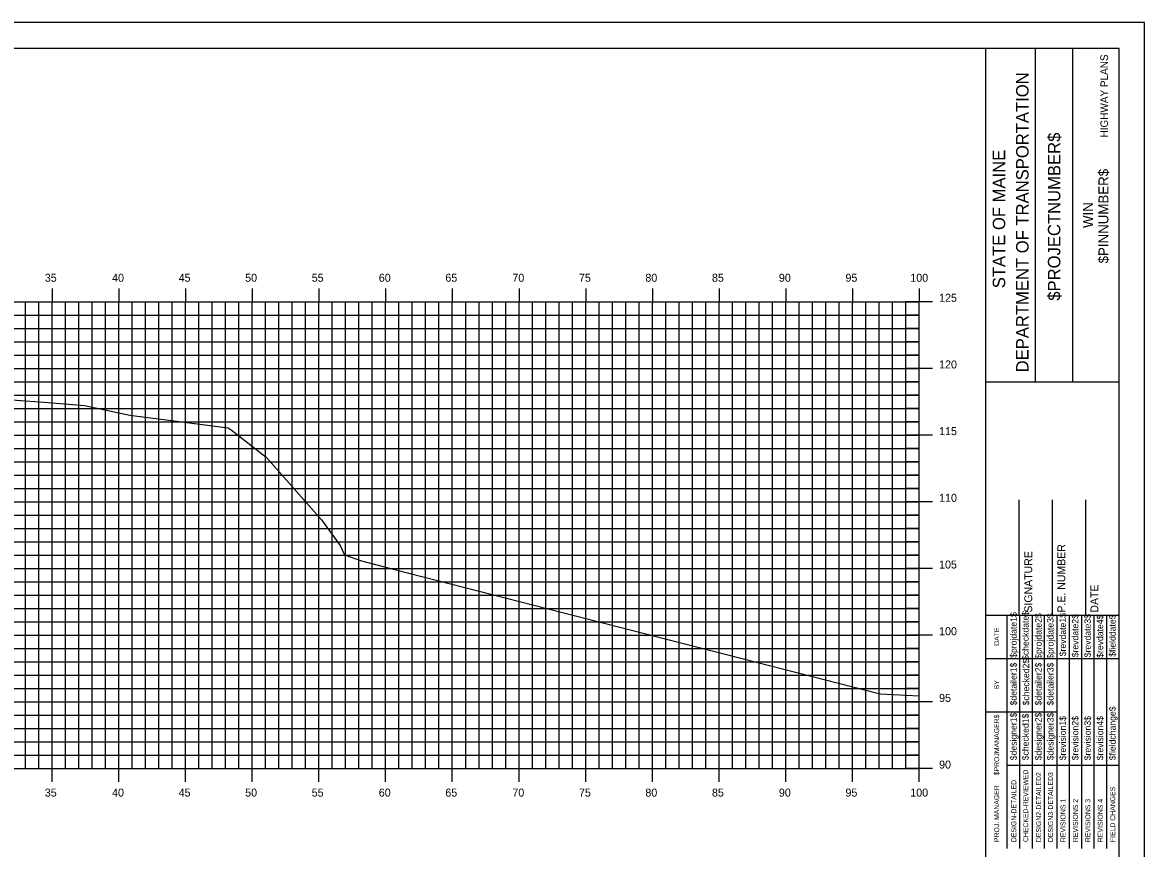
# Model space of a CAD drawing. Extents: x 850598 to 870284, y 366541 to 366651.
# Drawn here: x 850683.7 to 850767.8, y 366589.2 to 366651.2 of the extents above; entities that cross this region are included whole.
import ezdxf

# ---------------------------------------------------------------- set-up
doc = ezdxf.new("R2010")
doc.units = 0
for name, color, linetype in [('BORDER', 7, 'Continuous'), ('H_V ANNOTATION', 7, 'Continuous'), ('HIGHWAY_TITLE', 7, 'Continuous'), ('MAJOR', 7, 'Continuous'), ('MINOR', 7, 'Continuous'), ('PLOT BOUNDARY', 7, 'Continuous'), ('S_Roadway_Centerline', 7, 'Continuous')]:
    doc.layers.add(name, color=color, linetype=linetype)

msp = doc.modelspace()

# ---------------------------------------------------------------- linework, layer by layer
at = {"layer": 'BORDER'}
for p, q in [((850765.897, 366649.225), (850605.897, 366649.225)), ((850755.897, 366544.225), (850755.897, 366649.225)), ((850759.626, 366624.222), (850759.626, 366649.222)), ((850762.421, 366624.222), (850762.421, 366649.222)), ((850765.897, 366544.225), (850765.897, 366649.225)), ((850755.898, 366624.219), (850765.897, 366624.219)), ((850758.397, 366606.728), (850758.397, 366615.376)), ((850760.897, 366606.728), (850760.897, 366615.376)), ((850763.397, 366606.728), (850763.397, 366615.376)), ((850755.897, 366606.728), (850765.897, 366606.728))]:
    msp.add_line(p, q, dxfattribs=at)
for points in [[(850757.512, 366603.478), (850757.512, 366606.728)], [(850758.445, 366589.231), (850758.445, 366606.728)], [(850759.376, 366606.728), (850759.376, 366589.231)], [(850760.308, 366589.231), (850760.308, 366606.728)], [(850761.24, 366589.231), (850761.24, 366606.728)], [(850762.171, 366589.231), (850762.171, 366606.728)], [(850763.103, 366589.231), (850763.103, 366606.728)], [(850764.035, 366589.231), (850764.035, 366606.728)], [(850764.966, 366589.231), (850764.966, 366606.728)], [(850757.513, 366589.231), (850757.513, 366606.022)], [(850755.897, 366603.478), (850765.897, 366603.478)], [(850755.897, 366599.478), (850757.513, 366599.478)], [(850757.512, 366599.478), (850761.239, 366599.478)], [(850757.512, 366595.478), (850765.897, 366595.478)]]:
    msp.add_lwpolyline(points, dxfattribs=at)
at = {"layer": 'MAJOR'}
for p, q in [((850685.897, 366631.227), (850685.897, 366630.225)), ((850685.897, 366631.227), (850685.897, 366630.225)), ((850690.897, 366631.227), (850690.897, 366630.225)), ((850690.897, 366631.227), (850690.897, 366630.225)), ((850695.897, 366631.227), (850695.897, 366630.225)), ((850695.897, 366631.227), (850695.897, 366630.225)), ((850700.897, 366631.227), (850700.897, 366630.225)), ((850700.897, 366631.227), (850700.897, 366630.225)), ((850705.897, 366631.227), (850705.897, 366630.225)), ((850705.897, 366631.227), (850705.897, 366630.225)), ((850710.897, 366631.227), (850710.897, 366630.225)), ((850710.897, 366631.227), (850710.897, 366630.225)), ((850715.897, 366631.227), (850715.897, 366630.225)), ((850715.897, 366631.227), (850715.897, 366630.225)), ((850720.897, 366631.227), (850720.897, 366630.225)), ((850720.897, 366631.227), (850720.897, 366630.225)), ((850725.897, 366631.227), (850725.897, 366630.225)), ((850725.897, 366631.227), (850725.897, 366630.225)), ((850730.897, 366631.227), (850730.897, 366630.225)), ((850730.897, 366631.227), (850730.897, 366630.225)), ((850735.897, 366631.227), (850735.897, 366630.225)), ((850735.897, 366631.227), (850735.897, 366630.225)), ((850740.897, 366631.227), (850740.897, 366630.225)), ((850740.897, 366631.227), (850740.897, 366630.225)), ((850745.897, 366631.227), (850745.897, 366630.225)), ((850745.897, 366631.227), (850745.897, 366630.225)), ((850750.897, 366631.227), (850750.897, 366630.225)), ((850750.897, 366631.227), (850750.897, 366630.225)), ((850610.897, 366630.225), (850750.897, 366630.225)), ((850610.897, 366630.225), (850750.897, 366630.225)), ((850610.897, 366630.225), (850750.897, 366630.225)), ((850610.897, 366630.225), (850750.897, 366630.225)), ((850685.897, 366595.225), (850685.897, 366630.225)), ((850685.897, 366595.225), (850685.897, 366630.225)), ((850690.897, 366595.225), (850690.897, 366630.225)), ((850690.897, 366595.225), (850690.897, 366630.225)), ((850695.897, 366595.225), (850695.897, 366630.225)), ((850695.897, 366595.225), (850695.897, 366630.225)), ((850700.897, 366595.225), (850700.897, 366630.225)), ((850700.897, 366595.225), (850700.897, 366630.225)), ((850705.897, 366595.225), (850705.897, 366630.225)), ((850705.897, 366595.225), (850705.897, 366630.225)), ((850710.897, 366595.225), (850710.897, 366630.225)), ((850710.897, 366595.225), (850710.897, 366630.225)), ((850715.897, 366595.225), (850715.897, 366630.225)), ((850715.897, 366595.225), (850715.897, 366630.225)), ((850720.897, 366595.225), (850720.897, 366630.225)), ((850720.897, 366595.225), (850720.897, 366630.225)), ((850725.897, 366595.225), (850725.897, 366630.225)), ((850725.897, 366595.225), (850725.897, 366630.225)), ((850730.897, 366595.225), (850730.897, 366630.225)), ((850730.897, 366595.225), (850730.897, 366630.225)), ((850735.897, 366595.225), (850735.897, 366630.225)), ((850735.897, 366595.225), (850735.897, 366630.225)), ((850740.897, 366595.225), (850740.897, 366630.225)), ((850740.897, 366595.225), (850740.897, 366630.225)), ((850745.897, 366595.225), (850745.897, 366630.225)), ((850745.897, 366595.225), (850745.897, 366630.225)), ((850751.899, 366630.225), (850749.895, 366630.225)), ((850751.899, 366630.225), (850749.895, 366630.225)), ((850750.897, 366595.225), (850750.897, 366630.225)), ((850750.897, 366595.225), (850750.897, 366630.225)), ((850750.897, 366595.225), (850750.897, 366630.225)), ((850750.897, 366595.225), (850750.897, 366630.225)), ((850610.897, 366625.225), (850750.897, 366625.225)), ((850610.897, 366625.225), (850750.897, 366625.225)), ((850751.899, 366625.225), (850749.895, 366625.225)), ((850751.899, 366625.225), (850749.895, 366625.225)), ((850610.897, 366620.225), (850750.897, 366620.225)), ((850610.897, 366620.225), (850750.897, 366620.225)), ((850751.899, 366620.225), (850749.895, 366620.225)), ((850751.899, 366620.225), (850749.895, 366620.225)), ((850610.897, 366615.225), (850750.897, 366615.225)), ((850610.897, 366615.225), (850750.897, 366615.225)), ((850751.899, 366615.225), (850749.895, 366615.225)), ((850751.899, 366615.225), (850749.895, 366615.225)), ((850610.897, 366610.225), (850750.897, 366610.225)), ((850610.897, 366610.225), (850750.897, 366610.225)), ((850751.899, 366610.225), (850749.895, 366610.225)), ((850751.899, 366610.225), (850749.895, 366610.225)), ((850610.897, 366605.225), (850750.897, 366605.225)), ((850610.897, 366605.225), (850750.897, 366605.225)), ((850751.899, 366605.225), (850749.895, 366605.225)), ((850751.899, 366605.225), (850749.895, 366605.225)), ((850610.897, 366600.225), (850750.897, 366600.225)), ((850610.897, 366600.225), (850750.897, 366600.225)), ((850751.899, 366600.225), (850749.895, 366600.225)), ((850751.899, 366600.225), (850749.895, 366600.225)), ((850610.897, 366595.225), (850750.897, 366595.225)), ((850610.897, 366595.225), (850750.897, 366595.225)), ((850610.897, 366595.225), (850750.897, 366595.225)), ((850610.897, 366595.225), (850750.897, 366595.225)), ((850685.897, 366594.223), (850685.897, 366595.225)), ((850685.897, 366594.223), (850685.897, 366595.225)), ((850690.897, 366594.223), (850690.897, 366595.225)), ((850690.897, 366594.223), (850690.897, 366595.225)), ((850695.897, 366594.223), (850695.897, 366595.225)), ((850695.897, 366594.223), (850695.897, 366595.225)), ((850700.897, 366594.223), (850700.897, 366595.225)), ((850700.897, 366594.223), (850700.897, 366595.225)), ((850705.897, 366594.223), (850705.897, 366595.225)), ((850705.897, 366594.223), (850705.897, 366595.225)), ((850710.897, 366594.223), (850710.897, 366595.225)), ((850710.897, 366594.223), (850710.897, 366595.225)), ((850715.897, 366594.223), (850715.897, 366595.225)), ((850715.897, 366594.223), (850715.897, 366595.225)), ((850720.897, 366594.223), (850720.897, 366595.225)), ((850720.897, 366594.223), (850720.897, 366595.225)), ((850725.897, 366594.223), (850725.897, 366595.225)), ((850725.897, 366594.223), (850725.897, 366595.225)), ((850730.897, 366594.223), (850730.897, 366595.225)), ((850730.897, 366594.223), (850730.897, 366595.225)), ((850735.897, 366594.223), (850735.897, 366595.225)), ((850735.897, 366594.223), (850735.897, 366595.225)), ((850740.897, 366594.223), (850740.897, 366595.225)), ((850740.897, 366594.223), (850740.897, 366595.225)), ((850745.897, 366594.223), (850745.897, 366595.225)), ((850745.897, 366594.223), (850745.897, 366595.225)), ((850751.899, 366595.225), (850749.895, 366595.225)), ((850751.899, 366595.225), (850749.895, 366595.225)), ((850750.897, 366594.223), (850750.897, 366595.225)), ((850750.897, 366594.223), (850750.897, 366595.225))]:
    msp.add_line(p, q, dxfattribs=at)
at = {"layer": 'MINOR'}
for p, q in [((850683.897, 366595.225), (850683.897, 366630.225)), ((850683.897, 366595.225), (850683.897, 366630.225)), ((850684.897, 366595.225), (850684.897, 366630.225)), ((850684.897, 366595.225), (850684.897, 366630.225)), ((850686.897, 366595.225), (850686.897, 366630.225)), ((850686.897, 366595.225), (850686.897, 366630.225)), ((850687.897, 366595.225), (850687.897, 366630.225)), ((850687.897, 366595.225), (850687.897, 366630.225)), ((850688.897, 366595.225), (850688.897, 366630.225)), ((850688.897, 366595.225), (850688.897, 366630.225)), ((850689.897, 366595.225), (850689.897, 366630.225)), ((850689.897, 366595.225), (850689.897, 366630.225)), ((850691.897, 366595.225), (850691.897, 366630.225)), ((850691.897, 366595.225), (850691.897, 366630.225)), ((850692.897, 366595.225), (850692.897, 366630.225)), ((850692.897, 366595.225), (850692.897, 366630.225)), ((850693.897, 366595.225), (850693.897, 366630.225)), ((850693.897, 366595.225), (850693.897, 366630.225)), ((850694.897, 366595.225), (850694.897, 366630.225)), ((850694.897, 366595.225), (850694.897, 366630.225)), ((850696.897, 366595.225), (850696.897, 366630.225)), ((850696.897, 366595.225), (850696.897, 366630.225)), ((850697.897, 366595.225), (850697.897, 366630.225)), ((850697.897, 366595.225), (850697.897, 366630.225)), ((850698.897, 366595.225), (850698.897, 366630.225)), ((850698.897, 366595.225), (850698.897, 366630.225)), ((850699.897, 366595.225), (850699.897, 366630.225)), ((850699.897, 366595.225), (850699.897, 366630.225)), ((850701.897, 366595.225), (850701.897, 366630.225)), ((850701.897, 366595.225), (850701.897, 366630.225)), ((850702.897, 366595.225), (850702.897, 366630.225)), ((850702.897, 366595.225), (850702.897, 366630.225)), ((850703.897, 366595.225), (850703.897, 366630.225)), ((850703.897, 366595.225), (850703.897, 366630.225)), ((850704.897, 366595.225), (850704.897, 366630.225)), ((850704.897, 366595.225), (850704.897, 366630.225)), ((850706.897, 366595.225), (850706.897, 366630.225)), ((850706.897, 366595.225), (850706.897, 366630.225)), ((850707.897, 366595.225), (850707.897, 366630.225)), ((850707.897, 366595.225), (850707.897, 366630.225)), ((850708.897, 366595.225), (850708.897, 366630.225)), ((850708.897, 366595.225), (850708.897, 366630.225)), ((850709.897, 366595.225), (850709.897, 366630.225)), ((850709.897, 366595.225), (850709.897, 366630.225)), ((850711.897, 366595.225), (850711.897, 366630.225)), ((850711.897, 366595.225), (850711.897, 366630.225)), ((850712.897, 366595.225), (850712.897, 366630.225)), ((850712.897, 366595.225), (850712.897, 366630.225)), ((850713.897, 366595.225), (850713.897, 366630.225)), ((850713.897, 366595.225), (850713.897, 366630.225)), ((850714.897, 366595.225), (850714.897, 366630.225)), ((850714.897, 366595.225), (850714.897, 366630.225)), ((850716.897, 366595.225), (850716.897, 366630.225)), ((850716.897, 366595.225), (850716.897, 366630.225)), ((850717.897, 366595.225), (850717.897, 366630.225)), ((850717.897, 366595.225), (850717.897, 366630.225)), ((850718.897, 366595.225), (850718.897, 366630.225)), ((850718.897, 366595.225), (850718.897, 366630.225)), ((850719.897, 366595.225), (850719.897, 366630.225)), ((850719.897, 366595.225), (850719.897, 366630.225)), ((850721.897, 366595.225), (850721.897, 366630.225)), ((850721.897, 366595.225), (850721.897, 366630.225)), ((850722.897, 366595.225), (850722.897, 366630.225)), ((850722.897, 366595.225), (850722.897, 366630.225)), ((850723.897, 366595.225), (850723.897, 366630.225)), ((850723.897, 366595.225), (850723.897, 366630.225)), ((850724.897, 366595.225), (850724.897, 366630.225)), ((850724.897, 366595.225), (850724.897, 366630.225)), ((850726.897, 366595.225), (850726.897, 366630.225)), ((850726.897, 366595.225), (850726.897, 366630.225)), ((850727.897, 366595.225), (850727.897, 366630.225)), ((850727.897, 366595.225), (850727.897, 366630.225)), ((850728.897, 366595.225), (850728.897, 366630.225)), ((850728.897, 366595.225), (850728.897, 366630.225)), ((850729.897, 366595.225), (850729.897, 366630.225)), ((850729.897, 366595.225), (850729.897, 366630.225)), ((850731.897, 366595.225), (850731.897, 366630.225)), ((850731.897, 366595.225), (850731.897, 366630.225)), ((850732.897, 366595.225), (850732.897, 366630.225)), ((850732.897, 366595.225), (850732.897, 366630.225)), ((850733.897, 366595.225), (850733.897, 366630.225)), ((850733.897, 366595.225), (850733.897, 366630.225)), ((850734.897, 366595.225), (850734.897, 366630.225)), ((850734.897, 366595.225), (850734.897, 366630.225)), ((850736.897, 366595.225), (850736.897, 366630.225)), ((850736.897, 366595.225), (850736.897, 366630.225)), ((850737.897, 366595.225), (850737.897, 366630.225)), ((850737.897, 366595.225), (850737.897, 366630.225)), ((850738.897, 366595.225), (850738.897, 366630.225)), ((850738.897, 366595.225), (850738.897, 366630.225)), ((850739.897, 366595.225), (850739.897, 366630.225)), ((850739.897, 366595.225), (850739.897, 366630.225)), ((850741.897, 366595.225), (850741.897, 366630.225)), ((850741.897, 366595.225), (850741.897, 366630.225)), ((850742.897, 366595.225), (850742.897, 366630.225)), ((850742.897, 366595.225), (850742.897, 366630.225)), ((850743.897, 366595.225), (850743.897, 366630.225)), ((850743.897, 366595.225), (850743.897, 366630.225)), ((850744.897, 366595.225), (850744.897, 366630.225)), ((850744.897, 366595.225), (850744.897, 366630.225)), ((850746.897, 366595.225), (850746.897, 366630.225)), ((850746.897, 366595.225), (850746.897, 366630.225)), ((850747.897, 366595.225), (850747.897, 366630.225)), ((850747.897, 366595.225), (850747.897, 366630.225)), ((850748.897, 366595.225), (850748.897, 366630.225)), ((850748.897, 366595.225), (850748.897, 366630.225)), ((850749.897, 366595.225), (850749.897, 366630.225)), ((850749.897, 366595.225), (850749.897, 366630.225)), ((850610.897, 366629.225), (850750.897, 366629.225)), ((850610.897, 366629.225), (850750.897, 366629.225)), ((850750.897, 366629.225), (850749.895, 366629.225)), ((850750.897, 366629.225), (850749.895, 366629.225)), ((850610.897, 366628.225), (850750.897, 366628.225)), ((850610.897, 366628.225), (850750.897, 366628.225)), ((850750.897, 366628.225), (850749.895, 366628.225)), ((850750.897, 366628.225), (850749.895, 366628.225)), ((850610.897, 366627.225), (850750.897, 366627.225)), ((850610.897, 366627.225), (850750.897, 366627.225)), ((850750.897, 366627.225), (850749.895, 366627.225)), ((850750.897, 366627.225), (850749.895, 366627.225)), ((850610.897, 366626.225), (850750.897, 366626.225)), ((850610.897, 366626.225), (850750.897, 366626.225)), ((850750.897, 366626.225), (850749.895, 366626.225)), ((850750.897, 366626.225), (850749.895, 366626.225)), ((850610.897, 366624.225), (850750.897, 366624.225)), ((850610.897, 366624.225), (850750.897, 366624.225)), ((850750.897, 366624.225), (850749.895, 366624.225)), ((850750.897, 366624.225), (850749.895, 366624.225)), ((850610.897, 366623.225), (850750.897, 366623.225)), ((850610.897, 366623.225), (850750.897, 366623.225)), ((850750.897, 366623.225), (850749.895, 366623.225)), ((850750.897, 366623.225), (850749.895, 366623.225)), ((850610.897, 366622.225), (850750.897, 366622.225)), ((850610.897, 366622.225), (850750.897, 366622.225)), ((850750.897, 366622.225), (850749.895, 366622.225)), ((850750.897, 366622.225), (850749.895, 366622.225)), ((850610.897, 366621.225), (850750.897, 366621.225)), ((850610.897, 366621.225), (850750.897, 366621.225)), ((850750.897, 366621.225), (850749.895, 366621.225)), ((850750.897, 366621.225), (850749.895, 366621.225)), ((850610.897, 366619.225), (850750.897, 366619.225)), ((850610.897, 366619.225), (850750.897, 366619.225)), ((850750.897, 366619.225), (850749.895, 366619.225)), ((850750.897, 366619.225), (850749.895, 366619.225)), ((850610.897, 366618.225), (850750.897, 366618.225)), ((850610.897, 366618.225), (850750.897, 366618.225)), ((850750.897, 366618.225), (850749.895, 366618.225)), ((850750.897, 366618.225), (850749.895, 366618.225)), ((850610.897, 366617.225), (850750.897, 366617.225)), ((850610.897, 366617.225), (850750.897, 366617.225)), ((850750.897, 366617.225), (850749.895, 366617.225)), ((850750.897, 366617.225), (850749.895, 366617.225)), ((850610.897, 366616.225), (850750.897, 366616.225)), ((850610.897, 366616.225), (850750.897, 366616.225)), ((850750.897, 366616.225), (850749.895, 366616.225)), ((850750.897, 366616.225), (850749.895, 366616.225)), ((850610.897, 366614.225), (850750.897, 366614.225)), ((850610.897, 366614.225), (850750.897, 366614.225)), ((850750.897, 366614.225), (850749.895, 366614.225)), ((850750.897, 366614.225), (850749.895, 366614.225)), ((850610.897, 366613.225), (850750.897, 366613.225)), ((850610.897, 366613.225), (850750.897, 366613.225)), ((850750.897, 366613.225), (850749.895, 366613.225)), ((850750.897, 366613.225), (850749.895, 366613.225)), ((850610.897, 366612.225), (850750.897, 366612.225)), ((850610.897, 366612.225), (850750.897, 366612.225)), ((850750.897, 366612.225), (850749.895, 366612.225)), ((850750.897, 366612.225), (850749.895, 366612.225)), ((850610.897, 366611.225), (850750.897, 366611.225)), ((850610.897, 366611.225), (850750.897, 366611.225)), ((850750.897, 366611.225), (850749.895, 366611.225)), ((850750.897, 366611.225), (850749.895, 366611.225)), ((850610.897, 366609.225), (850750.897, 366609.225)), ((850610.897, 366609.225), (850750.897, 366609.225)), ((850750.897, 366609.225), (850749.895, 366609.225)), ((850750.897, 366609.225), (850749.895, 366609.225)), ((850610.897, 366608.225), (850750.897, 366608.225)), ((850610.897, 366608.225), (850750.897, 366608.225)), ((850750.897, 366608.225), (850749.895, 366608.225)), ((850750.897, 366608.225), (850749.895, 366608.225)), ((850610.897, 366607.225), (850750.897, 366607.225)), ((850610.897, 366607.225), (850750.897, 366607.225)), ((850750.897, 366607.225), (850749.895, 366607.225)), ((850750.897, 366607.225), (850749.895, 366607.225)), ((850610.897, 366606.225), (850750.897, 366606.225)), ((850610.897, 366606.225), (850750.897, 366606.225)), ((850750.897, 366606.225), (850749.895, 366606.225)), ((850750.897, 366606.225), (850749.895, 366606.225)), ((850610.897, 366604.225), (850750.897, 366604.225)), ((850610.897, 366604.225), (850750.897, 366604.225)), ((850750.897, 366604.225), (850749.895, 366604.225)), ((850750.897, 366604.225), (850749.895, 366604.225)), ((850610.897, 366603.225), (850750.897, 366603.225)), ((850610.897, 366603.225), (850750.897, 366603.225)), ((850750.897, 366603.225), (850749.895, 366603.225)), ((850750.897, 366603.225), (850749.895, 366603.225)), ((850610.897, 366602.225), (850750.897, 366602.225)), ((850610.897, 366602.225), (850750.897, 366602.225)), ((850750.897, 366602.225), (850749.895, 366602.225)), ((850750.897, 366602.225), (850749.895, 366602.225)), ((850610.897, 366601.225), (850750.897, 366601.225)), ((850610.897, 366601.225), (850750.897, 366601.225)), ((850750.897, 366601.225), (850749.895, 366601.225)), ((850750.897, 366601.225), (850749.895, 366601.225)), ((850610.897, 366599.225), (850750.897, 366599.225)), ((850610.897, 366599.225), (850750.897, 366599.225)), ((850750.897, 366599.225), (850749.895, 366599.225)), ((850750.897, 366599.225), (850749.895, 366599.225)), ((850610.897, 366598.225), (850750.897, 366598.225)), ((850610.897, 366598.225), (850750.897, 366598.225)), ((850750.897, 366598.225), (850749.895, 366598.225)), ((850750.897, 366598.225), (850749.895, 366598.225)), ((850610.897, 366597.225), (850750.897, 366597.225)), ((850610.897, 366597.225), (850750.897, 366597.225)), ((850750.897, 366597.225), (850749.895, 366597.225)), ((850750.897, 366597.225), (850749.895, 366597.225)), ((850610.897, 366596.225), (850750.897, 366596.225)), ((850610.897, 366596.225), (850750.897, 366596.225)), ((850750.897, 366596.225), (850749.895, 366596.225)), ((850750.897, 366596.225), (850749.895, 366596.225))]:
    msp.add_line(p, q, dxfattribs=at)
at = {"layer": 'PLOT BOUNDARY'}
msp.add_lwpolyline([(850597.804, 366541.166), (850767.804, 366541.166), (850767.804, 366651.166), (850597.804, 366651.166)], close=True, dxfattribs=at)
at = {"layer": 'S_Roadway_Centerline'}
msp.add_lwpolyline([(850682.862, 366622.877), (850685.601, 366622.674), (850688.313, 366622.458), (850691.726, 366621.718), (850699.093, 366620.78), (850699.322, 366620.614), (850701.939, 366618.565), (850701.943, 366618.564), (850701.952, 366618.551), (850706.078, 366613.886), (850707.483, 366611.939), (850707.81, 366611.243), (850709.079, 366610.79), (850711.666, 366610.121), (850747.972, 366600.82), (850750.897, 366600.691)], dxfattribs=at)

# ---------------------------------------------------------------- texts
at = {"layer": 'BORDER'}
for s, height, p in [('DEPARTMENT OF TRANSPORTATION', 0.93176, (850759.104, 366624.931)), ('$PROJECTNUMBER$', 0.93176, (850761.489, 366630.304)), ('STATE OF MAINE', 0.93176, (850757.352, 366631.237)), ('$PINNUMBER$', 0.74527, (850765.093, 366633.1)), ('WIN', 0.7453, (850763.934, 366635.755)), ('P.E. NUMBER', 0.59055, (850761.858, 366606.92)), ('SIGNATURE', 0.5906, (850759.378, 366606.92)), ('DATE', 0.5906, (850764.338, 366606.92)), ('$projdate1$', 0.48455, (850758.22, 366603.529)), ('$checkdate$', 0.48455, (850759.114, 366603.371)), ('$projdate2$', 0.48455, (850760.083, 366603.45)), ('$projdate3$', 0.48455, (850760.978, 366603.45)), ('$revdate1$', 0.4845, (850761.909, 366603.647)), ('$revdate2$', 0.4845, (850762.841, 366603.568)), ('$revdate3$', 0.4845, (850763.773, 366603.568)), ('$revdate4$', 0.4845, (850764.705, 366603.529)), ('$fielddate$', 0.48455, (850765.636, 366603.607)), ('DATE', 0.3714, (850756.901, 366604.434)), ('$detailer1$', 0.48455, (850758.22, 366599.963)), ('$checked2$', 0.4845, (850759.152, 366599.963)), ('$detailer2$', 0.48455, (850760.083, 366599.963)), ('$detailer3$', 0.48455, (850760.978, 366599.963)), ('BY', 0.3714, (850756.901, 366601.163)), ('$designer1$', 0.48455, (850758.22, 366595.851)), ('$designer2$', 0.48455, (850760.083, 366595.851)), ('$designer3$', 0.48455, (850760.978, 366595.851)), ('$fieldchange$', 0.48455, (850765.636, 366595.851)), ('$PROJMANAGER$', 0.37275, (850756.901, 366594.723)), ('$checked1$', 0.4845, (850759.114, 366595.851)), ('$revision1$', 0.48455, (850761.909, 366595.851)), ('$revision2$', 0.48455, (850762.841, 366595.851)), ('$revision3$', 0.48455, (850763.773, 366595.851)), ('$revision4$', 0.48455, (850764.705, 366595.851)), ('CHECKED-REVIEWED', 0.37275, (850759.078, 366589.716)), ('DESIGN2-DETAILED2', 0.37275, (850760.047, 366589.716)), ('DESIGN3-DETAILED3', 0.37275, (850760.941, 366589.716)), ('PROJ. MANAGER', 0.37275, (850756.901, 366589.716)), ('DESIGN-DETAILED', 0.37275, (850758.184, 366589.716)), ('FIELD CHANGES', 0.37275, (850765.6, 366589.716)), ('REVISIONS 1', 0.37275, (850761.873, 366589.716)), ('REVISIONS 2', 0.37275, (850762.805, 366589.716)), ('REVISIONS 3', 0.37275, (850763.737, 366589.716)), ('REVISIONS 4', 0.37275, (850764.668, 366589.716))]:
    msp.add_text(s, height=height, rotation=90, dxfattribs=at).set_placement(p)
at = {"layer": 'H_V ANNOTATION'}
for s, p in [('35', (850685.338, 366631.725)), ('40', (850690.383, 366631.725)), ('45', (850695.375, 366631.725)), ('50', (850700.362, 366631.725)), ('55', (850705.354, 366631.725)), ('60', (850710.383, 366631.725)), ('65', (850715.375, 366631.725)), ('70', (850720.399, 366631.725)), ('75', (850725.391, 366631.725)), ('80', (850730.372, 366631.725)), ('85', (850735.364, 366631.725)), ('90', (850740.383, 366631.725)), ('95', (850745.375, 366631.725)), ('100', (850750.239, 366631.725)), ('125', (850752.397, 366630.225)), ('120', (850752.397, 366625.225)), ('115', (850752.397, 366620.225)), ('110', (850752.397, 366615.225)), ('105', (850752.397, 366610.225)), ('100', (850752.397, 366605.225)), ('95', (850752.397, 366600.225)), ('90', (850752.397, 366595.225)), ('35', (850685.338, 366593.125)), ('40', (850690.383, 366593.125)), ('45', (850695.375, 366593.125)), ('50', (850700.362, 366593.125)), ('55', (850705.354, 366593.125)), ('60', (850710.383, 366593.125)), ('65', (850715.375, 366593.125)), ('70', (850720.399, 366593.125)), ('75', (850725.391, 366593.125)), ('80', (850730.372, 366593.125)), ('85', (850735.364, 366593.125)), ('90', (850740.383, 366593.125)), ('95', (850745.375, 366593.125)), ('100', (850750.239, 366593.125))]:
    msp.add_text(s, height=0.6, dxfattribs=at).set_placement(p)
at = {"layer": 'HIGHWAY_TITLE'}
msp.add_text('HIGHWAY PLANS', height=0.55901, rotation=90, dxfattribs=at).set_placement((850765.055, 366642.541))

doc.saveas('drawing.dxf')
